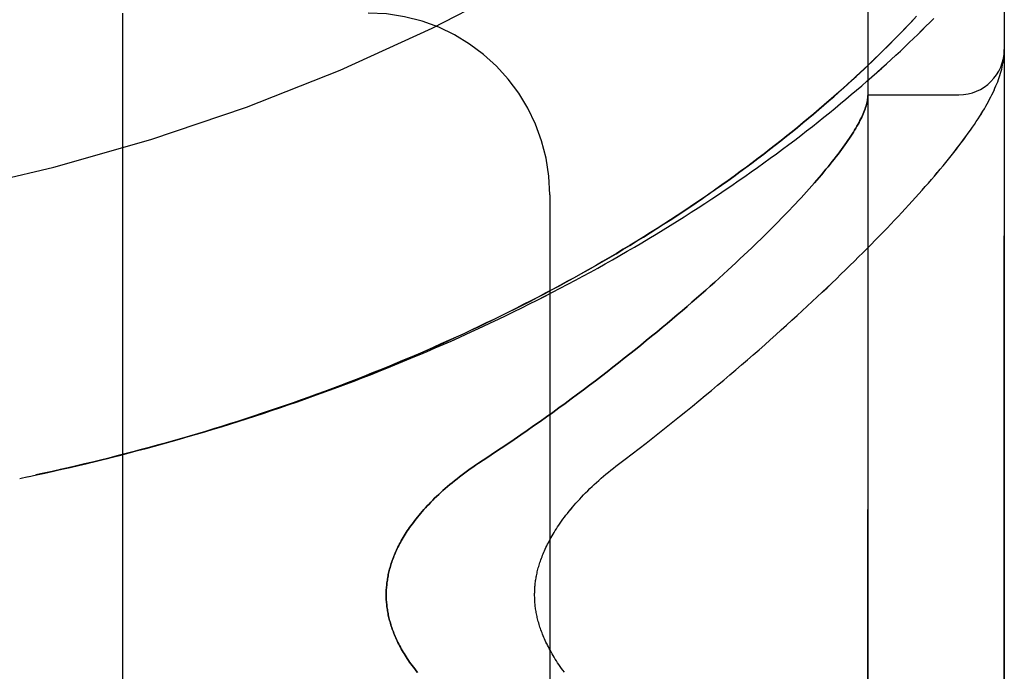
# Model space of a CAD drawing. Header units: inches. Extents: x 0 to 262, y 0 to 169.
# Tile 268 of 284: x 137.074 to 138.428, y 95.495 to 96.391. Entities that reach past the tile are written whole.
import ezdxf

# ---------------------------------------------------------------- set-up
doc = ezdxf.new("R2010")
doc.units = ezdxf.units.IN
doc.header["$LTSCALE"] = 14.384615
doc.header["$MEASUREMENT"] = 0
doc.linetypes.add('HIDDEN', pattern=[0.2, 0.1, -0.1])
doc.layers.add('LEFTHAND_DOOR_ASSEMBLY', color=7, linetype='CONTINUOUS')
doc.layers.add('RIGHTHAND_DOOR_ASSEMBLY', color=7, linetype='CONTINUOUS')

msp = doc.modelspace()

# ---------------------------------------------------------------- linework, layer by layer
at = {"layer": 'LEFTHAND_DOOR_ASSEMBLY', "color": 8, "linetype": 'HIDDEN'}
for p, q in [((138.2404, 94.2793), (138.2404, 96.9218)), ((138.4279, 94.6555), (138.4279, 96.5455)), ((137.2154, 96.4005), (137.2154, 94.8005)), ((138.2965, 96.3846), (138.3037, 96.3922)), ((138.2891, 96.3769), (138.2965, 96.3846)), ((138.273, 96.3605), (138.2812, 96.3688)), ((138.2812, 96.3688), (138.2891, 96.3769)), ((138.2642, 96.3518), (138.273, 96.3605)), ((138.4269, 96.3371), (138.4271, 96.3382)), ((138.4271, 96.3382), (138.4272, 96.3389)), ((138.4272, 96.3389), (138.4273, 96.3396)), ((138.4273, 96.3403), (138.4274, 96.341)), ((138.4273, 96.3396), (138.4273, 96.3403)), ((138.4275, 96.342), (138.4276, 96.3427)), ((138.4276, 96.3433), (138.4277, 96.344)), ((138.4276, 96.3427), (138.4276, 96.3433)), ((138.4277, 96.3447), (138.4278, 96.3454)), ((138.4277, 96.344), (138.4277, 96.3447)), ((138.2404, 96.288), (138.3654, 96.288)), ((137.8029, 96.1505), (137.8029, 95.0505)), ((138.1323, 96.1294), (138.1237, 96.1205)), ((138.1147, 96.1113), (138.1054, 96.102)), ((138.1237, 96.1205), (138.1147, 96.1113)), ((138.1054, 96.102), (138.0957, 96.0924)), ((137.0739, 95.7606), (137.0854, 95.763))]:
    msp.add_line(p, q, dxfattribs=at)
for points in [[(137.1318, 95.7731), (137.1434, 95.7758), (137.155, 95.7785), (137.1666, 95.7813), (137.1782, 95.7841), (137.1898, 95.7869), (137.2014, 95.7898), (137.213, 95.7927), (137.2245, 95.7957), (137.2361, 95.7988), (137.2477, 95.8019), (137.2593, 95.805), (137.2708, 95.8082), (137.2824, 95.8114), (137.2939, 95.8147), (137.3054, 95.818), (137.317, 95.8213), (137.3285, 95.8248), (137.34, 95.8282), (137.3515, 95.8317), (137.363, 95.8353), (137.3745, 95.8389), (137.386, 95.8426), (137.3974, 95.8463), (137.4089, 95.85), (137.4203, 95.8538), (137.4317, 95.8577), (137.4431, 95.8616), (137.4545, 95.8655), (137.4659, 95.8695), (137.4772, 95.8735), (137.4886, 95.8776), (137.4999, 95.8818), (137.5112, 95.886), (137.5225, 95.8902), (137.5337, 95.8945), (137.545, 95.8988), (137.5562, 95.9032), (137.5674, 95.9076), (137.5786, 95.9121), (137.5897, 95.9166), (137.6009, 95.9212), (137.612, 95.9258), (137.6231, 95.9304), (137.6341, 95.9351), (137.6452, 95.9399), (137.6562, 95.9447), (137.6671, 95.9495), (137.6781, 95.9544), (137.689, 95.9594), (137.6999, 95.9643), (137.7107, 95.9694), (137.7215, 95.9744), (137.7323, 95.9796), (137.7431, 95.9847), (137.7538, 95.9899), (137.7645, 95.9952), (137.7751, 96.0005), (137.7857, 96.0058), (137.7963, 96.0112), (137.8068, 96.0166), (137.8173, 96.022), (137.8277, 96.0275), (137.8381, 96.0331), (137.8484, 96.0387), (137.8587, 96.0443), (137.869, 96.0499), (137.8792, 96.0556), (137.8893, 96.0613), (137.8994, 96.0671), (137.9095, 96.0729), (137.9195, 96.0787), (137.9294, 96.0846), (137.9393, 96.0905), (137.9491, 96.0964), (137.9589, 96.1024), (137.9686, 96.1084), (137.9782, 96.1144), (137.9878, 96.1204), (137.9973, 96.1265), (138.0068, 96.1326), (138.0162, 96.1387), (138.0255, 96.1448), (138.0347, 96.151), (138.0439, 96.1572), (138.053, 96.1634), (138.062, 96.1696), (138.071, 96.1758), (138.0799, 96.182), (138.0887, 96.1883), (138.0974, 96.1946), (138.106, 96.2008), (138.1146, 96.2071), (138.123, 96.2134), (138.1314, 96.2196), (138.1397, 96.2259), (138.1479, 96.2322), (138.156, 96.2385), (138.164, 96.2447), (138.1719, 96.251), (138.1797, 96.2572), (138.1875, 96.2635), (138.1951, 96.2697), (138.2026, 96.2759), (138.2101, 96.2821), (138.2174, 96.2883), (138.2247, 96.2944), (138.2318, 96.3006), (138.2388, 96.3067), (138.2457, 96.3127), (138.2526, 96.3188), (138.2593, 96.3248), (138.2659, 96.3307), (138.2723, 96.3366), (138.2787, 96.3425), (138.285, 96.3483), (138.2911, 96.3541), (138.2972, 96.3599), (138.3031, 96.3655), (138.3089, 96.3712), (138.3146, 96.3768), (138.3202, 96.3823), (138.3257, 96.3877), (138.331, 96.3931)], [(137.1296, 95.7727), (137.1407, 95.7752), (137.1518, 95.7778), (137.1629, 95.7804), (137.1741, 95.7831), (137.1852, 95.7858), (137.1963, 95.7886), (137.2074, 95.7914), (137.2185, 95.7943), (137.2296, 95.7972), (137.2407, 95.8001), (137.2518, 95.8031), (137.2628, 95.8061), (137.2739, 95.8092), (137.285, 95.8123), (137.296, 95.8155), (137.3071, 95.8187), (137.3181, 95.8219), (137.3291, 95.8252), (137.3402, 95.8286), (137.3512, 95.832), (137.3622, 95.8354), (137.3731, 95.8389), (137.3841, 95.8424), (137.3951, 95.846), (137.406, 95.8496), (137.417, 95.8532), (137.4279, 95.857), (137.4388, 95.8607), (137.4497, 95.8645), (137.4605, 95.8683), (137.4714, 95.8722), (137.4822, 95.8762), (137.4931, 95.8801), (137.5039, 95.8842), (137.5147, 95.8882), (137.5254, 95.8923), (137.5362, 95.8965), (137.5469, 95.9007), (137.5576, 95.905), (137.5683, 95.9093), (137.5789, 95.9136), (137.5896, 95.918), (137.6002, 95.9224), (137.6108, 95.9269), (137.6213, 95.9314), (137.6319, 95.936), (137.6424, 95.9406), (137.6529, 95.9452), (137.6633, 95.9499), (137.6737, 95.9547), (137.6841, 95.9595), (137.6945, 95.9643), (137.7048, 95.9692), (137.7151, 95.9741), (137.7254, 95.9791), (137.7356, 95.9841), (137.7458, 95.9891), (137.756, 95.9942), (137.7661, 95.9993), (137.7762, 96.0045), (137.7863, 96.0097), (137.7963, 96.015), (137.8062, 96.0203), (137.8162, 96.0256), (137.826, 96.031), (137.8359, 96.0364), (137.8457, 96.0418), (137.8554, 96.0473), (137.8651, 96.0528), (137.8748, 96.0584), (137.8844, 96.064), (137.894, 96.0696), (137.9035, 96.0753), (137.9129, 96.081), (137.9223, 96.0867), (137.9317, 96.0925), (137.9409, 96.0983), (137.9502, 96.1041), (137.9594, 96.11), (137.9685, 96.1159), (137.9775, 96.1218), (137.9865, 96.1277), (137.9954, 96.1336), (138.0043, 96.1396), (138.0131, 96.1456), (138.0218, 96.1517), (138.0305, 96.1577), (138.039, 96.1638), (138.0476, 96.1698), (138.056, 96.1759), (138.0644, 96.182), (138.0726, 96.1881), (138.0809, 96.1942), (138.089, 96.2004), (138.097, 96.2065), (138.105, 96.2127), (138.1129, 96.2188), (138.1207, 96.2249), (138.1284, 96.2311), (138.136, 96.2372), (138.1435, 96.2433), (138.151, 96.2494), (138.1583, 96.2555), (138.1655, 96.2616), (138.1727, 96.2677), (138.1797, 96.2737), (138.1866, 96.2797), (138.1933, 96.2855), (138.1998, 96.2913), (138.2061, 96.297), (138.2123, 96.3026), (138.2183, 96.308), (138.224, 96.3133), (138.2296, 96.3185), (138.235, 96.3235), (138.2402, 96.3285), (138.2453, 96.3333), (138.2502, 96.3381), (138.255, 96.3427), (138.2642, 96.3518)], [(138.4274, 96.341), (138.4275, 96.3413), (138.4275, 96.342)], [(138.4278, 96.3454), (138.4278, 96.3458), (138.4278, 96.3461), (138.4278, 96.3465), (138.4279, 96.3469), (138.4279, 96.3472), (138.4279, 96.3476), (138.4279, 96.348), (138.4279, 96.3484), (138.4279, 96.3487), (138.4279, 96.3491), (138.4279, 96.3495), (138.4279, 96.3497)], [(137.8937, 95.7773), (137.9067, 95.7872), (137.9163, 95.7945), (137.9258, 95.8018), (137.9352, 95.8091), (137.9445, 95.8164), (137.9538, 95.8237), (137.963, 95.831), (137.9721, 95.8383), (137.9812, 95.8455), (137.9901, 95.8528), (137.999, 95.86), (138.0078, 95.8672), (138.0164, 95.8744), (138.0251, 95.8815), (138.0336, 95.8887), (138.042, 95.8958), (138.0503, 95.9028), (138.0586, 95.9099), (138.0667, 95.9168), (138.0748, 95.9238), (138.0827, 95.9307), (138.0906, 95.9376), (138.0984, 95.9444), (138.106, 95.9512), (138.1136, 95.958), (138.1211, 95.9647), (138.1285, 95.9713), (138.1358, 95.978), (138.143, 95.9845), (138.15, 95.991), (138.157, 95.9975), (138.1639, 96.0039), (138.1707, 96.0103), (138.1774, 96.0166), (138.184, 96.0228), (138.1906, 96.029), (138.197, 96.0352), (138.2033, 96.0413), (138.2095, 96.0473), (138.2157, 96.0533), (138.2217, 96.0592), (138.2276, 96.0651), (138.2335, 96.0709), (138.2392, 96.0767), (138.2449, 96.0824), (138.2505, 96.0881), (138.256, 96.0937), (138.2614, 96.0992), (138.2667, 96.1047), (138.2719, 96.1102), (138.277, 96.1156), (138.282, 96.1209), (138.287, 96.1262), (138.2918, 96.1314), (138.2966, 96.1366), (138.3013, 96.1417), (138.3059, 96.1468), (138.3104, 96.1518), (138.3149, 96.1568), (138.3192, 96.1618), (138.3235, 96.1666), (138.3277, 96.1715), (138.3318, 96.1763), (138.3358, 96.181), (138.3398, 96.1857), (138.3437, 96.1904), (138.3475, 96.195), (138.3512, 96.1996), (138.3548, 96.2042), (138.3584, 96.2087), (138.3619, 96.2132), (138.3654, 96.2177), (138.3688, 96.2221), (138.372, 96.2265), (138.3752, 96.2309), (138.3783, 96.2351), (138.3813, 96.2393), (138.3841, 96.2434), (138.3868, 96.2473), (138.3893, 96.2512), (138.3918, 96.2549), (138.3941, 96.2586), (138.3963, 96.2621), (138.3985, 96.2656), (138.4005, 96.269), (138.4024, 96.2723), (138.4043, 96.2756), (138.406, 96.2788), (138.4077, 96.282), (138.4094, 96.2851), (138.4109, 96.2882), (138.4124, 96.2912), (138.4138, 96.2942), (138.4151, 96.2972), (138.4164, 96.3002), (138.4176, 96.3032), (138.4188, 96.3061), (138.4199, 96.309), (138.4209, 96.3119), (138.4218, 96.3148), (138.4227, 96.3177), (138.4235, 96.3206), (138.4243, 96.3235), (138.425, 96.3263), (138.4256, 96.3291), (138.4261, 96.3318), (138.4266, 96.3345), (138.4269, 96.3371)], [(138.2402, 96.284), (138.24, 96.2822), (138.2397, 96.2804), (138.2394, 96.2786), (138.239, 96.2767), (138.2385, 96.2747), (138.2379, 96.2727), (138.2372, 96.2707), (138.2365, 96.2686), (138.2357, 96.2665), (138.2349, 96.2643), (138.2339, 96.262), (138.2329, 96.2597), (138.2318, 96.2574), (138.2307, 96.255), (138.2294, 96.2526), (138.2281, 96.2501), (138.2268, 96.2475), (138.2253, 96.2449), (138.2238, 96.2423), (138.2221, 96.2396), (138.2205, 96.2368), (138.2187, 96.234), (138.2168, 96.2312), (138.2149, 96.2283), (138.2129, 96.2253), (138.2108, 96.2223), (138.2087, 96.2192), (138.2065, 96.2161), (138.2041, 96.2129), (138.2017, 96.2097), (138.1993, 96.2064), (138.1967, 96.2031), (138.1941, 96.1997), (138.1914, 96.1963), (138.1886, 96.1928), (138.1857, 96.1892), (138.1827, 96.1856), (138.1797, 96.182), (138.1765, 96.1782), (138.1733, 96.1745), (138.17, 96.1706), (138.1667, 96.1668), (138.1632, 96.1628), (138.1596, 96.1588), (138.156, 96.1548), (138.1523, 96.1507), (138.1484, 96.1465), (138.1445, 96.1423), (138.1406, 96.1381), (138.1365, 96.1338), (138.1323, 96.1294)], [(138.2404, 96.287), (138.2404, 96.2868), (138.2404, 96.2865), (138.2404, 96.2861), (138.2404, 96.2858), (138.2403, 96.2854), (138.2403, 96.2849), (138.2403, 96.2845), (138.2402, 96.284)], [(138.0957, 96.0924), (138.0857, 96.0826), (138.0805, 96.0776), (138.0752, 96.0726), (138.0699, 96.0675), (138.0644, 96.0624), (138.0589, 96.0572), (138.0532, 96.052), (138.0475, 96.0467), (138.0417, 96.0414), (138.0357, 96.036), (138.0297, 96.0305), (138.0236, 96.0251), (138.0174, 96.0195), (138.0111, 96.014), (138.0047, 96.0084), (137.9982, 96.0027), (137.9916, 95.997), (137.9849, 95.9912), (137.9781, 95.9855), (137.9713, 95.9796), (137.9643, 95.9738), (137.9573, 95.9679), (137.9501, 95.9619), (137.9429, 95.956), (137.9355, 95.95), (137.9281, 95.9439), (137.9206, 95.9379), (137.913, 95.9318), (137.9053, 95.9257), (137.8976, 95.9196), (137.8897, 95.9134), (137.8818, 95.9072), (137.8738, 95.9011), (137.8657, 95.8949), (137.8575, 95.8886), (137.8492, 95.8824), (137.8409, 95.8762), (137.8325, 95.87), (137.824, 95.8637), (137.8155, 95.8575), (137.8069, 95.8513), (137.7982, 95.8451), (137.7895, 95.8389), (137.7807, 95.8327), (137.7718, 95.8265), (137.7629, 95.8203), (137.754, 95.8142), (137.745, 95.8081), (137.736, 95.802), (137.7269, 95.796), (137.7178, 95.79), (137.7047, 95.7814)], [(137.085, 95.7629), (137.097, 95.7654), (137.1086, 95.768), (137.1318, 95.7731)], [(137.0962, 95.7653), (137.1073, 95.7677), (137.1184, 95.7702)], [(137.7047, 95.7814), (137.7008, 95.7788), (137.697, 95.7762), (137.6932, 95.7736), (137.6895, 95.7709), (137.6859, 95.7682), (137.6823, 95.7655), (137.6787, 95.7628), (137.6753, 95.7601), (137.6719, 95.7574), (137.6686, 95.7547), (137.6653, 95.752), (137.6621, 95.7493), (137.659, 95.7466), (137.656, 95.7439), (137.653, 95.7412), (137.6501, 95.7385), (137.6473, 95.7359), (137.6445, 95.7332), (137.6419, 95.7305), (137.6393, 95.7279), (137.6368, 95.7253), (137.6343, 95.7227), (137.6319, 95.7201), (137.6296, 95.7176), (137.6274, 95.715), (137.6252, 95.7125), (137.6231, 95.71), (137.621, 95.7075), (137.6191, 95.705), (137.6172, 95.7026), (137.6153, 95.7001), (137.6135, 95.6977), (137.6118, 95.6954), (137.6101, 95.693), (137.6085, 95.6906), (137.6069, 95.6883), (137.6054, 95.686), (137.604, 95.6837), (137.6026, 95.6815), (137.6012, 95.6792), (137.5999, 95.677), (137.5987, 95.6748), (137.5975, 95.6726), (137.5963, 95.6704), (137.5952, 95.6683), (137.5941, 95.6662), (137.5931, 95.664), (137.5921, 95.6619), (137.5912, 95.6599), (137.5903, 95.6578), (137.5894, 95.6557), (137.5886, 95.6537), (137.5878, 95.6517), (137.587, 95.6497), (137.5863, 95.6477), (137.5856, 95.6457), (137.5849, 95.6437), (137.5843, 95.6417), (137.5837, 95.6398), (137.5832, 95.6379), (137.5826, 95.6359), (137.5821, 95.634), (137.5817, 95.6321), (137.5812, 95.6302), (137.5808, 95.6283), (137.5805, 95.6264), (137.5801, 95.6245), (137.5798, 95.6227), (137.5795, 95.6208), (137.5792, 95.6189), (137.579, 95.6171), (137.5787, 95.6152), (137.5786, 95.6134), (137.5784, 95.6115), (137.5782, 95.6097), (137.5781, 95.6079), (137.578, 95.606), (137.578, 95.6042), (137.5779, 95.6024), (137.5779, 95.6005), (137.5779, 95.5987), (137.578, 95.5969), (137.578, 95.595), (137.5781, 95.5932), (137.5782, 95.5914), (137.5784, 95.5895), (137.5786, 95.5877), (137.5787, 95.5859), (137.579, 95.584), (137.5792, 95.5822), (137.5795, 95.5803), (137.5798, 95.5784), (137.5801, 95.5765), (137.5805, 95.5747), (137.5808, 95.5728), (137.5812, 95.5709), (137.5817, 95.569), (137.5821, 95.5671), (137.5826, 95.5652), (137.5832, 95.5632), (137.5837, 95.5613), (137.5843, 95.5593), (137.5849, 95.5574), (137.5856, 95.5554), (137.5863, 95.5534), (137.587, 95.5514), (137.5878, 95.5494), (137.5886, 95.5474), (137.5894, 95.5453), (137.5903, 95.5433), (137.5912, 95.5412), (137.5921, 95.5391), (137.5931, 95.537), (137.5941, 95.5349), (137.5952, 95.5328), (137.5963, 95.5306), (137.5975, 95.5285), (137.5987, 95.5263), (137.5999, 95.5241), (137.6012, 95.5218), (137.6026, 95.5196), (137.604, 95.5173), (137.6054, 95.5151), (137.6069, 95.5128), (137.6085, 95.5104), (137.6101, 95.5081), (137.6118, 95.5057), (137.6135, 95.5033), (137.6153, 95.5009), (137.6172, 95.4985), (137.6191, 95.496), (137.621, 95.4936)], [(137.823, 95.494), (137.821, 95.4967), (137.8191, 95.4993), (137.8172, 95.5019), (137.8154, 95.5045), (137.8137, 95.5071), (137.8121, 95.5097), (137.8105, 95.5122), (137.8089, 95.5146), (137.8074, 95.5171), (137.806, 95.5195), (137.8047, 95.5219), (137.8034, 95.5242), (137.8021, 95.5265), (137.8009, 95.5288), (137.7997, 95.5311), (137.7986, 95.5333), (137.7976, 95.5356), (137.7966, 95.5377), (137.7956, 95.5399), (137.7947, 95.542), (137.7938, 95.5441), (137.793, 95.5462), (137.7922, 95.5482), (137.7914, 95.5502), (137.7907, 95.5522), (137.79, 95.5542), (137.7894, 95.5561), (137.7887, 95.558), (137.7882, 95.5599), (137.7876, 95.5618), (137.7871, 95.5636), (137.7866, 95.5655), (137.7862, 95.5673), (137.7857, 95.5691), (137.7853, 95.5708), (137.7849, 95.5726), (137.7846, 95.5743), (137.7843, 95.576), (137.784, 95.5777), (137.7837, 95.5794), (137.7834, 95.5811), (137.7832, 95.5827), (137.783, 95.5844), (137.7828, 95.586), (137.7826, 95.5877), (137.7825, 95.5893), (137.7824, 95.5909), (137.7823, 95.5925), (137.7822, 95.5941), (137.7821, 95.5957), (137.7821, 95.5973), (137.782, 95.5989), (137.782, 95.6005), (137.782, 95.6021), (137.7821, 95.6037), (137.7821, 95.6053), (137.7822, 95.6069), (137.7823, 95.6085), (137.7824, 95.6101), (137.7825, 95.6118), (137.7826, 95.6134), (137.7828, 95.615), (137.783, 95.6167), (137.7832, 95.6183), (137.7834, 95.62), (137.7837, 95.6217), (137.784, 95.6233), (137.7843, 95.625), (137.7846, 95.6268), (137.7849, 95.6285), (137.7853, 95.6302), (137.7857, 95.632), (137.7862, 95.6338), (137.7866, 95.6356), (137.7871, 95.6374), (137.7876, 95.6393), (137.7882, 95.6411), (137.7887, 95.643), (137.7894, 95.6449), (137.79, 95.6469), (137.7907, 95.6488), (137.7914, 95.6508), (137.7922, 95.6528), (137.793, 95.6549), (137.7938, 95.6569), (137.7947, 95.659), (137.7956, 95.6612), (137.7966, 95.6633), (137.7976, 95.6655), (137.7986, 95.6677), (137.7997, 95.67), (137.8009, 95.6722), (137.8021, 95.6745), (137.8034, 95.6768), (137.8047, 95.6792), (137.806, 95.6816), (137.8074, 95.684), (137.8089, 95.6864), (137.8105, 95.6889), (137.8121, 95.6914), (137.8137, 95.6939), (137.8154, 95.6965), (137.8172, 95.6991), (137.8191, 95.7017), (137.821, 95.7044), (137.823, 95.7071), (137.8251, 95.7098), (137.8272, 95.7125), (137.8294, 95.7153), (137.8316, 95.718), (137.834, 95.7208), (137.8364, 95.7236), (137.8388, 95.7265), (137.8414, 95.7293), (137.844, 95.7321), (137.8466, 95.735), (137.8494, 95.7379), (137.8522, 95.7407), (137.855, 95.7436), (137.858, 95.7465), (137.861, 95.7493), (137.864, 95.7522), (137.8671, 95.7551), (137.8703, 95.7579), (137.8735, 95.7607), (137.8768, 95.7636), (137.8801, 95.7664), (137.8834, 95.7692), (137.8868, 95.7719), (137.8903, 95.7746), (137.8937, 95.7773)]]:
    msp.add_lwpolyline(points, dxfattribs=at)
for centre, radius, start, end in [((136.4279, 98.8756), 2.7751, 270, 316.1116), ((137.5529, 96.1505), 0.25, 0, 90), ((138.3654, 96.3505), 0.0625, 270, 360)]:
    msp.add_arc(centre, radius, start, end, dxfattribs=at)
at = {"layer": 'RIGHTHAND_DOOR_ASSEMBLY', "color": 8, "linetype": 'HIDDEN'}
for p, q in [((138.2404, 96.9218), (138.2404, 94.2793)), ((138.4279, 96.5455), (138.4279, 94.6555)), ((137.2154, 96.4005), (137.2154, 94.8005)), ((138.3072, 96.396), (138.3003, 96.3886)), ((138.293, 96.381), (138.2854, 96.3731)), ((138.3003, 96.3886), (138.293, 96.381)), ((138.2774, 96.3649), (138.2689, 96.3564)), ((138.2854, 96.3731), (138.2774, 96.3649)), ((138.4269, 96.3371), (138.4271, 96.3382)), ((138.4271, 96.3382), (138.4272, 96.3389)), ((138.4272, 96.3389), (138.4273, 96.3396)), ((138.4273, 96.3403), (138.4274, 96.341)), ((138.4273, 96.3396), (138.4273, 96.3403)), ((138.4274, 96.341), (138.4275, 96.3416)), ((138.4275, 96.3416), (138.4276, 96.3423)), ((138.4276, 96.343), (138.4277, 96.3437)), ((138.4276, 96.3423), (138.4276, 96.343)), ((138.4277, 96.3444), (138.4278, 96.3451)), ((138.4277, 96.3437), (138.4277, 96.3444)), ((138.2404, 96.288), (138.3654, 96.288)), ((137.8029, 96.1505), (137.8029, 95.0505)), ((138.1237, 96.1205), (138.1323, 96.1294)), ((138.1054, 96.102), (138.1147, 96.1113)), ((138.1147, 96.1113), (138.1237, 96.1205)), ((138.0957, 96.0924), (138.1054, 96.102)), ((137.0739, 95.7606), (137.0854, 95.763))]:
    msp.add_line(p, q, dxfattribs=at)
for points in [[(137.1318, 95.7731), (137.1434, 95.7758), (137.155, 95.7785), (137.1666, 95.7813), (137.1782, 95.7841), (137.1898, 95.7869), (137.2014, 95.7898), (137.213, 95.7927), (137.2245, 95.7957), (137.2361, 95.7988), (137.2477, 95.8018), (137.2592, 95.805), (137.2708, 95.8082), (137.2824, 95.8114), (137.2939, 95.8147), (137.3054, 95.818), (137.317, 95.8213), (137.3285, 95.8248), (137.34, 95.8282), (137.3515, 95.8317), (137.363, 95.8353), (137.3745, 95.8389), (137.3859, 95.8426), (137.3974, 95.8463), (137.4088, 95.85), (137.4203, 95.8538), (137.4317, 95.8577), (137.4431, 95.8616), (137.4545, 95.8655), (137.4659, 95.8695), (137.4772, 95.8735), (137.4885, 95.8776), (137.4999, 95.8818), (137.5112, 95.886), (137.5225, 95.8902), (137.5337, 95.8945), (137.545, 95.8988), (137.5562, 95.9032), (137.5674, 95.9076), (137.5786, 95.9121), (137.5897, 95.9166), (137.6009, 95.9212), (137.612, 95.9258), (137.6231, 95.9304), (137.6341, 95.9351), (137.6451, 95.9399), (137.6561, 95.9447), (137.6671, 95.9495), (137.6781, 95.9544), (137.689, 95.9594), (137.6999, 95.9643), (137.7107, 95.9694), (137.7215, 95.9744), (137.7323, 95.9795), (137.7431, 95.9847), (137.7538, 95.9899), (137.7644, 95.9952), (137.7751, 96.0005), (137.7857, 96.0058), (137.7962, 96.0112), (137.8068, 96.0166), (137.8172, 96.022), (137.8277, 96.0275), (137.8381, 96.0331), (137.8484, 96.0386), (137.8587, 96.0443), (137.869, 96.0499), (137.8792, 96.0556), (137.8893, 96.0613), (137.8994, 96.0671), (137.9095, 96.0729), (137.9195, 96.0787), (137.9294, 96.0846), (137.9393, 96.0905), (137.9491, 96.0964), (137.9589, 96.1024), (137.9686, 96.1084), (137.9782, 96.1144), (137.9878, 96.1204), (137.9973, 96.1265), (138.0068, 96.1326), (138.0162, 96.1387), (138.0255, 96.1448), (138.0347, 96.151), (138.0439, 96.1572), (138.053, 96.1634), (138.062, 96.1696), (138.071, 96.1758), (138.0798, 96.182), (138.0886, 96.1883), (138.0974, 96.1945), (138.106, 96.2008), (138.1145, 96.2071), (138.123, 96.2134), (138.1314, 96.2196), (138.1397, 96.2259), (138.1479, 96.2322), (138.156, 96.2385), (138.164, 96.2447), (138.1719, 96.251), (138.1797, 96.2572), (138.1875, 96.2635), (138.1951, 96.2697), (138.2026, 96.2759), (138.2101, 96.2821), (138.2174, 96.2883), (138.2247, 96.2944), (138.2318, 96.3006), (138.2388, 96.3067), (138.2457, 96.3127), (138.2525, 96.3187), (138.2592, 96.3247), (138.2658, 96.3307), (138.2723, 96.3366), (138.2787, 96.3425), (138.285, 96.3483), (138.2911, 96.3541), (138.2972, 96.3598), (138.3031, 96.3655), (138.3089, 96.3712), (138.3146, 96.3767), (138.3202, 96.3823), (138.3257, 96.3877), (138.331, 96.3931)], [(138.2689, 96.3564), (138.26, 96.3475), (138.2553, 96.343), (138.2505, 96.3383), (138.2456, 96.3336), (138.2405, 96.3288), (138.2353, 96.3238), (138.2299, 96.3188), (138.2244, 96.3136), (138.2186, 96.3083), (138.2127, 96.3029), (138.2066, 96.2974), (138.2002, 96.2917), (138.1937, 96.2859), (138.187, 96.2801), (138.1802, 96.2741), (138.1732, 96.2681), (138.1661, 96.2621), (138.1588, 96.256), (138.1515, 96.2499), (138.144, 96.2437), (138.1365, 96.2376), (138.1289, 96.2315), (138.1212, 96.2253), (138.1134, 96.2192), (138.1055, 96.2131), (138.0975, 96.2069), (138.0895, 96.2008), (138.0814, 96.1946), (138.0732, 96.1885), (138.0649, 96.1824), (138.0565, 96.1763), (138.0481, 96.1702), (138.0396, 96.1641), (138.031, 96.1581), (138.0223, 96.152), (138.0136, 96.146), (138.0048, 96.14), (137.9959, 96.134), (137.987, 96.128), (137.978, 96.1221), (137.969, 96.1162), (137.9598, 96.1103), (137.9507, 96.1044), (137.9414, 96.0986), (137.9321, 96.0928), (137.9228, 96.087), (137.9134, 96.0813), (137.9039, 96.0756), (137.8944, 96.0699), (137.8849, 96.0643), (137.8753, 96.0587), (137.8656, 96.0531), (137.8559, 96.0476), (137.8461, 96.0421), (137.8363, 96.0366), (137.8265, 96.0312), (137.8166, 96.0258), (137.8067, 96.0205), (137.7967, 96.0152), (137.7867, 96.0099), (137.7766, 96.0047), (137.7665, 95.9995), (137.7564, 95.9944), (137.7462, 95.9893), (137.736, 95.9843), (137.7258, 95.9793), (137.7155, 95.9743), (137.7052, 95.9694), (137.6949, 95.9645), (137.6845, 95.9596), (137.6741, 95.9549), (137.6637, 95.9501), (137.6532, 95.9454), (137.6427, 95.9407), (137.6322, 95.9361), (137.6217, 95.9316), (137.6111, 95.927), (137.6005, 95.9225), (137.5899, 95.9181), (137.5793, 95.9137), (137.5686, 95.9094), (137.5579, 95.9051), (137.5472, 95.9008), (137.5365, 95.8966), (137.5257, 95.8925), (137.5149, 95.8883), (137.5041, 95.8843), (137.4933, 95.8802), (137.4825, 95.8763), (137.4717, 95.8723), (137.4608, 95.8684), (137.4499, 95.8646), (137.439, 95.8608), (137.4281, 95.857), (137.4172, 95.8533), (137.4062, 95.8497), (137.3953, 95.846), (137.3843, 95.8425), (137.3733, 95.8389), (137.3623, 95.8355), (137.3513, 95.832), (137.3403, 95.8286), (137.3293, 95.8253), (137.3183, 95.822), (137.3072, 95.8187), (137.2962, 95.8155), (137.2851, 95.8124), (137.274, 95.8092), (137.263, 95.8062), (137.2519, 95.8031), (137.2408, 95.8001), (137.2297, 95.7972), (137.2186, 95.7943), (137.2075, 95.7914), (137.1964, 95.7886), (137.1852, 95.7858), (137.1741, 95.7831), (137.163, 95.7804), (137.1519, 95.7778), (137.1407, 95.7752), (137.1296, 95.7727)], [(138.4278, 96.3451), (138.4278, 96.3454), (138.4278, 96.3458), (138.4278, 96.3462), (138.4278, 96.3465), (138.4279, 96.3469), (138.4279, 96.3473), (138.4279, 96.3476), (138.4279, 96.348), (138.4279, 96.3484), (138.4279, 96.3487), (138.4279, 96.3491), (138.4279, 96.3495)], [(137.8937, 95.7774), (137.9067, 95.7872), (137.9163, 95.7945), (137.9258, 95.8018), (137.9352, 95.8091), (137.9445, 95.8164), (137.9538, 95.8237), (137.963, 95.831), (137.9721, 95.8383), (137.9812, 95.8455), (137.9901, 95.8528), (137.999, 95.86), (138.0078, 95.8672), (138.0165, 95.8744), (138.0251, 95.8815), (138.0336, 95.8887), (138.042, 95.8958), (138.0503, 95.9028), (138.0586, 95.9099), (138.0667, 95.9169), (138.0748, 95.9238), (138.0827, 95.9307), (138.0906, 95.9376), (138.0984, 95.9444), (138.106, 95.9512), (138.1136, 95.958), (138.1211, 95.9647), (138.1285, 95.9714), (138.1358, 95.978), (138.143, 95.9845), (138.1501, 95.991), (138.157, 95.9975), (138.1639, 96.0039), (138.1707, 96.0103), (138.1774, 96.0166), (138.1841, 96.0228), (138.1906, 96.029), (138.197, 96.0352), (138.2033, 96.0413), (138.2095, 96.0473), (138.2157, 96.0533), (138.2217, 96.0592), (138.2276, 96.0651), (138.2335, 96.0709), (138.2393, 96.0767), (138.2449, 96.0824), (138.2505, 96.0881), (138.256, 96.0937), (138.2614, 96.0992), (138.2667, 96.1047), (138.2719, 96.1102), (138.277, 96.1156), (138.282, 96.1209), (138.287, 96.1262), (138.2918, 96.1314), (138.2966, 96.1366), (138.3013, 96.1417), (138.3059, 96.1468), (138.3104, 96.1519), (138.3149, 96.1568), (138.3192, 96.1618), (138.3235, 96.1667), (138.3277, 96.1715), (138.3318, 96.1763), (138.3359, 96.1811), (138.3398, 96.1858), (138.3437, 96.1904), (138.3475, 96.195), (138.3512, 96.1996), (138.3549, 96.2042), (138.3584, 96.2087), (138.362, 96.2132), (138.3654, 96.2177), (138.3688, 96.2222), (138.3721, 96.2266), (138.3752, 96.2309), (138.3783, 96.2352), (138.3813, 96.2393), (138.3841, 96.2434), (138.3868, 96.2474), (138.3894, 96.2512), (138.3918, 96.2549), (138.3941, 96.2586), (138.3964, 96.2621), (138.3985, 96.2656), (138.4005, 96.269), (138.4024, 96.2723), (138.4043, 96.2756), (138.4061, 96.2788), (138.4077, 96.282), (138.4094, 96.2851), (138.4109, 96.2882), (138.4124, 96.2912), (138.4138, 96.2943), (138.4151, 96.2972), (138.4164, 96.3002), (138.4176, 96.3032), (138.4188, 96.3061), (138.4199, 96.309), (138.4209, 96.3119), (138.4218, 96.3148), (138.4227, 96.3177), (138.4235, 96.3206), (138.4243, 96.3235), (138.425, 96.3263), (138.4256, 96.3291), (138.4261, 96.3318), (138.4266, 96.3345), (138.4269, 96.3371)], [(138.1323, 96.1294), (138.1365, 96.1338), (138.1406, 96.1381), (138.1445, 96.1423), (138.1484, 96.1465), (138.1523, 96.1507), (138.156, 96.1548), (138.1596, 96.1588), (138.1632, 96.1628), (138.1667, 96.1668), (138.17, 96.1706), (138.1733, 96.1745), (138.1765, 96.1782), (138.1797, 96.182), (138.1827, 96.1856), (138.1857, 96.1892), (138.1886, 96.1928), (138.1914, 96.1963), (138.1941, 96.1997), (138.1967, 96.2031), (138.1993, 96.2064), (138.2017, 96.2097), (138.2041, 96.2129), (138.2065, 96.2161), (138.2087, 96.2192), (138.2108, 96.2223), (138.2129, 96.2253), (138.2149, 96.2283), (138.2168, 96.2312), (138.2187, 96.234), (138.2205, 96.2368), (138.2221, 96.2396), (138.2238, 96.2423), (138.2253, 96.2449), (138.2268, 96.2475), (138.2281, 96.2501), (138.2294, 96.2526), (138.2307, 96.255), (138.2318, 96.2574), (138.2329, 96.2597), (138.2339, 96.262), (138.2349, 96.2643), (138.2357, 96.2665), (138.2365, 96.2686), (138.2372, 96.2707), (138.2379, 96.2727), (138.2385, 96.2747), (138.239, 96.2767), (138.2394, 96.2786), (138.2397, 96.2804), (138.24, 96.2822), (138.2402, 96.284)], [(138.2402, 96.284), (138.2403, 96.2845), (138.2403, 96.2849), (138.2403, 96.2854), (138.2404, 96.2858), (138.2404, 96.2861), (138.2404, 96.2865), (138.2404, 96.2868), (138.2404, 96.287)], [(137.7047, 95.7814), (137.7178, 95.79), (137.7269, 95.796), (137.736, 95.802), (137.745, 95.8081), (137.754, 95.8142), (137.7629, 95.8203), (137.7718, 95.8265), (137.7807, 95.8327), (137.7895, 95.8389), (137.7982, 95.8451), (137.8069, 95.8513), (137.8155, 95.8575), (137.824, 95.8637), (137.8325, 95.87), (137.8409, 95.8762), (137.8492, 95.8824), (137.8575, 95.8886), (137.8657, 95.8949), (137.8738, 95.9011), (137.8818, 95.9072), (137.8897, 95.9134), (137.8976, 95.9196), (137.9053, 95.9257), (137.913, 95.9318), (137.9206, 95.9379), (137.9281, 95.9439), (137.9355, 95.95), (137.9429, 95.956), (137.9501, 95.9619), (137.9573, 95.9679), (137.9643, 95.9738), (137.9713, 95.9796), (137.9781, 95.9855), (137.9849, 95.9912), (137.9916, 95.997), (137.9982, 96.0027), (138.0047, 96.0084), (138.0111, 96.014), (138.0174, 96.0195), (138.0236, 96.0251), (138.0297, 96.0305), (138.0357, 96.036), (138.0417, 96.0414), (138.0475, 96.0467), (138.0532, 96.052), (138.0589, 96.0572), (138.0644, 96.0624), (138.0699, 96.0675), (138.0752, 96.0726), (138.0805, 96.0776), (138.0857, 96.0826), (138.0957, 96.0924)], [(137.085, 95.7629), (137.097, 95.7654), (137.1086, 95.768), (137.1202, 95.7705)], [(137.1318, 95.7731), (137.1185, 95.7702), (137.1073, 95.7677), (137.0962, 95.7653)], [(137.621, 95.4936), (137.6191, 95.496), (137.6172, 95.4985), (137.6153, 95.5009), (137.6135, 95.5033), (137.6118, 95.5057), (137.6101, 95.5081), (137.6085, 95.5104), (137.6069, 95.5128), (137.6054, 95.5151), (137.604, 95.5173), (137.6026, 95.5196), (137.6012, 95.5218), (137.5999, 95.5241), (137.5987, 95.5263), (137.5975, 95.5285), (137.5963, 95.5306), (137.5952, 95.5328), (137.5941, 95.5349), (137.5931, 95.537), (137.5921, 95.5391), (137.5912, 95.5412), (137.5903, 95.5433), (137.5894, 95.5453), (137.5886, 95.5474), (137.5878, 95.5494), (137.587, 95.5514), (137.5863, 95.5534), (137.5856, 95.5554), (137.5849, 95.5574), (137.5843, 95.5593), (137.5837, 95.5613), (137.5832, 95.5632), (137.5826, 95.5652), (137.5821, 95.5671), (137.5817, 95.569), (137.5812, 95.5709), (137.5808, 95.5728), (137.5805, 95.5747), (137.5801, 95.5765), (137.5798, 95.5784), (137.5795, 95.5803), (137.5792, 95.5822), (137.579, 95.584), (137.5787, 95.5859), (137.5786, 95.5877), (137.5784, 95.5895), (137.5782, 95.5914), (137.5781, 95.5932), (137.578, 95.595), (137.578, 95.5969), (137.5779, 95.5987), (137.5779, 95.6005), (137.5779, 95.6024), (137.578, 95.6042), (137.578, 95.606), (137.5781, 95.6079), (137.5782, 95.6097), (137.5784, 95.6115), (137.5786, 95.6134), (137.5787, 95.6152), (137.579, 95.6171), (137.5792, 95.6189), (137.5795, 95.6208), (137.5798, 95.6227), (137.5801, 95.6245), (137.5805, 95.6264), (137.5808, 95.6283), (137.5812, 95.6302), (137.5817, 95.6321), (137.5821, 95.634), (137.5826, 95.6359), (137.5832, 95.6379), (137.5837, 95.6398), (137.5843, 95.6417), (137.5849, 95.6437), (137.5856, 95.6457), (137.5863, 95.6477), (137.587, 95.6497), (137.5878, 95.6517), (137.5886, 95.6537), (137.5894, 95.6557), (137.5903, 95.6578), (137.5912, 95.6599), (137.5921, 95.6619), (137.5931, 95.664), (137.5941, 95.6662), (137.5952, 95.6683), (137.5963, 95.6704), (137.5975, 95.6726), (137.5987, 95.6748), (137.5999, 95.677), (137.6012, 95.6792), (137.6026, 95.6815), (137.604, 95.6837), (137.6054, 95.686), (137.6069, 95.6883), (137.6085, 95.6906), (137.6101, 95.693), (137.6118, 95.6954), (137.6135, 95.6977), (137.6153, 95.7001), (137.6172, 95.7026), (137.6191, 95.705), (137.621, 95.7075), (137.6231, 95.71), (137.6252, 95.7125), (137.6274, 95.715), (137.6296, 95.7176), (137.6319, 95.7201), (137.6343, 95.7227), (137.6368, 95.7253), (137.6393, 95.7279), (137.6419, 95.7305), (137.6445, 95.7332), (137.6473, 95.7359), (137.6501, 95.7385), (137.653, 95.7412), (137.656, 95.7439), (137.659, 95.7466), (137.6621, 95.7493), (137.6653, 95.752), (137.6686, 95.7547), (137.6719, 95.7574), (137.6753, 95.7601), (137.6787, 95.7628), (137.6823, 95.7655), (137.6859, 95.7682), (137.6895, 95.7709), (137.6932, 95.7736), (137.697, 95.7762), (137.7008, 95.7788), (137.7047, 95.7814)], [(137.823, 95.494), (137.821, 95.4967), (137.8191, 95.4993), (137.8172, 95.502), (137.8154, 95.5046), (137.8137, 95.5071), (137.8121, 95.5097), (137.8105, 95.5122), (137.8089, 95.5146), (137.8074, 95.5171), (137.806, 95.5195), (137.8047, 95.5219), (137.8034, 95.5242), (137.8021, 95.5265), (137.8009, 95.5288), (137.7997, 95.5311), (137.7986, 95.5334), (137.7976, 95.5356), (137.7966, 95.5378), (137.7956, 95.5399), (137.7947, 95.542), (137.7938, 95.5441), (137.793, 95.5462), (137.7922, 95.5482), (137.7914, 95.5502), (137.7907, 95.5522), (137.79, 95.5542), (137.7894, 95.5561), (137.7887, 95.558), (137.7882, 95.5599), (137.7876, 95.5618), (137.7871, 95.5636), (137.7866, 95.5655), (137.7862, 95.5673), (137.7857, 95.5691), (137.7853, 95.5708), (137.7849, 95.5726), (137.7846, 95.5743), (137.7843, 95.576), (137.784, 95.5777), (137.7837, 95.5794), (137.7834, 95.5811), (137.7832, 95.5828), (137.783, 95.5844), (137.7828, 95.5861), (137.7826, 95.5877), (137.7825, 95.5893), (137.7824, 95.5909), (137.7823, 95.5925), (137.7822, 95.5941), (137.7821, 95.5957), (137.7821, 95.5973), (137.782, 95.5989), (137.782, 95.6005), (137.782, 95.6021), (137.7821, 95.6037), (137.7821, 95.6053), (137.7822, 95.6069), (137.7823, 95.6085), (137.7824, 95.6102), (137.7825, 95.6118), (137.7826, 95.6134), (137.7828, 95.615), (137.783, 95.6167), (137.7832, 95.6183), (137.7834, 95.62), (137.7837, 95.6217), (137.784, 95.6234), (137.7843, 95.6251), (137.7846, 95.6268), (137.7849, 95.6285), (137.7853, 95.6303), (137.7857, 95.632), (137.7862, 95.6338), (137.7866, 95.6356), (137.7871, 95.6374), (137.7876, 95.6393), (137.7882, 95.6411), (137.7887, 95.643), (137.7894, 95.6449), (137.79, 95.6469), (137.7907, 95.6488), (137.7914, 95.6508), (137.7922, 95.6528), (137.793, 95.6549), (137.7938, 95.657), (137.7947, 95.659), (137.7956, 95.6612), (137.7966, 95.6633), (137.7976, 95.6655), (137.7986, 95.6677), (137.7997, 95.67), (137.8009, 95.6722), (137.8021, 95.6745), (137.8034, 95.6769), (137.8047, 95.6792), (137.806, 95.6816), (137.8074, 95.684), (137.8089, 95.6864), (137.8105, 95.6889), (137.8121, 95.6914), (137.8137, 95.694), (137.8154, 95.6965), (137.8172, 95.6991), (137.8191, 95.7018), (137.821, 95.7044), (137.823, 95.7071), (137.8251, 95.7098), (137.8272, 95.7125), (137.8294, 95.7153), (137.8317, 95.7181), (137.834, 95.7208), (137.8364, 95.7236), (137.8388, 95.7265), (137.8414, 95.7293), (137.844, 95.7321), (137.8466, 95.735), (137.8494, 95.7379), (137.8522, 95.7407), (137.855, 95.7436), (137.858, 95.7465), (137.861, 95.7493), (137.864, 95.7522), (137.8671, 95.7551), (137.8703, 95.7579), (137.8735, 95.7608), (137.8768, 95.7636), (137.8801, 95.7664), (137.8834, 95.7692), (137.8868, 95.7719), (137.8903, 95.7747), (137.8937, 95.7774)]]:
    msp.add_lwpolyline(points, dxfattribs=at)
for centre, radius, start, end in [((136.4279, 98.8756), 2.7751, 270, 316.1116), ((137.5529, 96.1505), 0.25, 0, 90), ((138.3654, 96.3505), 0.0625, 270, 360)]:
    msp.add_arc(centre, radius, start, end, dxfattribs=at)

doc.saveas('drawing.dxf')
